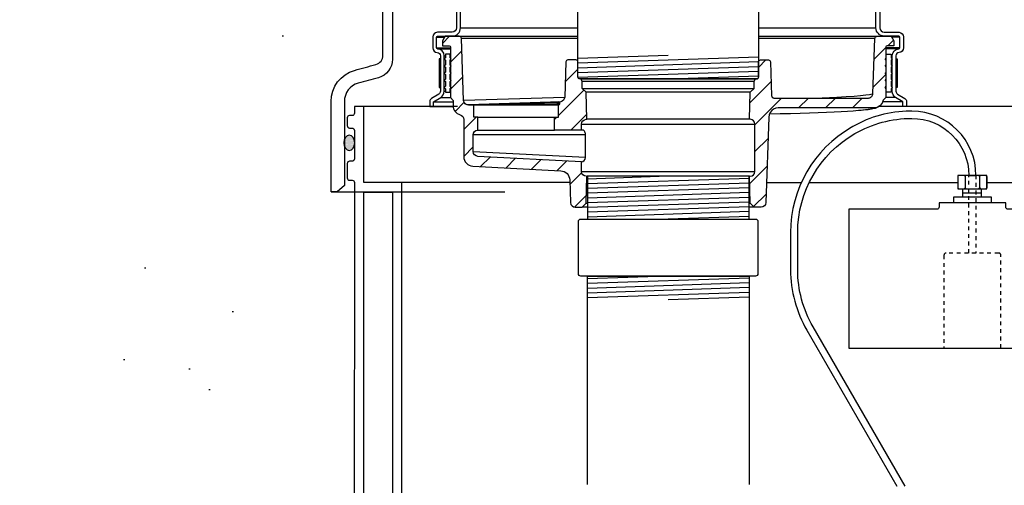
# Model space of a CAD drawing. Extents: x -169 to 7270, y -140 to 2984.
# Tile 613 of 656: x 6713 to 6739, y 959 to 971. Entities that reach past the tile are written whole.
import ezdxf

# ---------------------------------------------------------------- set-up
doc = ezdxf.new("R2010")
doc.units = 0
doc.header["$MEASUREMENT"] = 0
doc.header["$PDSIZE"] = 1
doc.linetypes.add('HIDDEN5', pattern=[0.05, 0.025, -0.025])
doc.layers.get('DEFPOINTS').update_dxf_attribs({"linetype": 'CONTINUOUS'})
for name, color, linetype in [('DIM', 3, 'CONTINUOUS'), ('FRP-SUMP', 2, 'CONTINUOUS'), ('GALV-4-PIPE', 4, 'CONTINUOUS'), ('MULTI-PORT-SPILL-BUCKET', 1, 'CONTINUOUS'), ('MULTI-PORT-SPILL-BUCKET-HATCH', 7, 'CONTINUOUS'), ('MULTI-PORT-SPILL-BUCKET-SHROUD', 1, 'CONTINUOUS'), ('PEAGRAVEL-HATCH', 3, 'CONTINUOUS'), ('PROBE', 2, 'CONTINUOUS'), ('THREADED-ADAPTOR', 4, 'CONTINUOUS')]:
    doc.layers.add(name, color=color, linetype=linetype)
doc.styles.add('SIMPLEX', font='simplex')
doc.dimstyles.new('DIM64', dxfattribs={"dimscale": 64, "dimtxt": 0.09375, "dimasz": 0.09375, "dimexe": 0.0625, "dimexo": 0.0625, "dimgap": 0.046875, "dimtad": 1, "dimdec": 4, "dimzin": 3, "dimdsep": 46, "dimlunit": 4, "dimtxsty": 'SIMPLEX', "dimcen": 0, "dimclrd": 256, "dimclre": 256, "dimclrt": 256, "dimadec": 0, "dimazin": 0, "dimtfac": 1, "dimtdec": 4, "dimtmove": 0, "dimatfit": 3, "dimfxl": 1, "dimfrac": 2, "dimtolj": 1, "dimtzin": 0, "dimarcsym": 0})
pattern_1 = [(45, (-1108.26194, -220.5046), (-0.35355339, 0.35355339), [])]

# ---------------------------------------------------------------- blocks, each defined once
blk = doc.blocks.new('*D74')
at = {"layer": 'DEFPOINTS', "color": 0, "transparency": 16777216}
for p in [(7015.7, 978.296), (6391.694, 978.015), (6391.694, 700.523)]:
    blk.add_point(p, dxfattribs=at)
at = {"layer": 'DIM', "lineweight": -2, "transparency": 16777216}
for p, q in [((7015.7, 974.296), (7015.7, 696.523)), ((6391.694, 974.015), (6391.694, 696.523)), ((7009.7, 700.523), (6397.694, 700.523))]:
    blk.add_line(p, q, dxfattribs=at)
at = {"layer": 'DIM', "transparency": 16777216}
for points in [[(6397.694, 701.523), (6397.694, 699.523), (6391.694, 700.523)], [(7009.7, 701.523), (7009.7, 699.523), (7015.7, 700.523)]]:
    blk.add_solid(points, dxfattribs=at)
at = {"layer": 'DIM', "transparency": 16777216, "insert": (6703.697, 708.095), "char_height": 6, "attachment_point": 5, "style": 'SIMPLEX'}
blk.add_mtext('\\A1;52\'-0" (F.V. TANK SLAB)', dxfattribs=at)

msp = doc.modelspace()

# ---------------------------------------------------------------- hatches: boundary and pattern name
at = {"layer": 'FRP-SUMP'}
h = msp.add_hatch(color=256, dxfattribs=at)
edge = h.paths.add_edge_path()
edge.add_ellipse((6721.3141, 967.75721), major_axis=(0, 0.2), ratio=0.72085956, start_angle=-71.031832, end_angle=77.321789, ccw=False)
edge.add_line((6721.45045, 967.82221), (6721.45045, 967.6922))
edge.add_ellipse((6721.3141, 967.75721), major_axis=(0, 0.2), ratio=0.72085956, start_angle=102.678211, end_angle=251.031832, ccw=False)
edge.add_line((6721.17345, 967.71331), (6721.17345, 967.8011))
at = {"layer": 'MULTI-PORT-SPILL-BUCKET-HATCH', "linetype": 'Continuous'}
h = msp.add_hatch(dxfattribs=at)
h.set_pattern_fill('LINE', color=256, scale=4, angle=45, style=0)
h.set_pattern_definition(pattern_1)
edge = h.paths.add_edge_path()
edge.add_arc((6727.5442, 967.00036), 0.125, 180, 270, ccw=False)
edge.add_line((6727.4192, 967.00036), (6727.4192, 967.25959))
edge.add_line((6727.4192, 967.25959), (6724.69434, 967.40025))
edge.add_arc((6724.70079, 967.52508), 0.125, 180, 267.044976, ccw=False)
edge.add_line((6724.57579, 967.52508), (6724.57579, 967.96879))
edge.add_arc((6724.70079, 967.96879), 0.125, 94.525391, 180, ccw=False)
edge.add_line((6724.69092, 968.0934), (6724.69084, 968.43256))
edge.add_line((6724.69084, 968.43256), (6724.58964, 968.43256))
edge.add_line((6724.58964, 968.43256), (6724.58964, 968.74577))
edge.add_line((6724.58964, 968.74577), (6724.45114, 968.74577))
edge.add_line((6724.45114, 968.74577), (6724.45114, 968.7511))
edge.add_line((6724.45114, 968.7511), (6724.45114, 968.75216))
edge.add_line((6724.45114, 968.75216), (6724.41812, 968.75536))
edge.add_line((6724.41812, 968.75536), (6724.38829, 968.76708))
edge.add_line((6724.38829, 968.76708), (6724.36166, 968.78519))
edge.add_line((6724.36166, 968.78519), (6724.34142, 968.81075))
edge.add_line((6724.34142, 968.81075), (6724.32757, 968.84058))
edge.add_line((6724.32757, 968.84058), (6724.32224, 968.87254))
edge.add_line((6724.32224, 968.87254), (6724.2658, 970.50181))
edge.add_arc((6724.20313, 970.49943), 0.06272, 2.173434, 90.189466)
edge.add_line((6724.20292, 970.56215), (6723.83539, 970.56215))
edge.add_line((6723.83539, 970.56215), (6723.76295, 970.4375))
edge.add_line((6723.76295, 970.4375), (6723.76295, 970.31286))
edge.add_line((6723.76295, 970.31286), (6723.94263, 970.31286))
edge.add_arc((6723.94227, 970.28126), 0.03161, -0.643124, 89.356876, ccw=False)
edge.add_line((6723.97388, 970.2809), (6723.97388, 968.94498))
edge.add_line((6723.97388, 968.94498), (6724.04419, 968.87467))
edge.add_line((6724.04419, 968.87467), (6724.04419, 968.73618))
edge.add_arc((6724.29348, 968.73618), 0.24929, 180, 255.438151)
edge.add_arc((6724.20077, 968.3739), 0.12467, -0.457939, 76.061689, ccw=False)
edge.add_line((6724.32544, 968.37291), (6724.32544, 967.39321))
edge.add_arc((6724.57544, 967.39321), 0.25, 180, 266.995515)
edge.add_line((6724.56233, 967.14356), (6726.87612, 967.02212))
edge.add_arc((6726.86301, 966.77246), 0.25, 1.999992, 86.995515, ccw=False)
edge.add_line((6727.11286, 966.78118), (6727.13373, 966.18349))
edge.add_arc((6727.25865, 966.18785), 0.125, 182, 270)
edge.add_line((6727.25865, 966.06285), (6727.43949, 966.06285))
edge.add_line((6727.43949, 966.06285), (6727.54235, 966.16572))
edge.add_line((6727.54235, 966.16572), (6727.56445, 966.87536))
h = msp.add_hatch(dxfattribs=at)
h.set_pattern_fill('LINE', color=256, scale=4, angle=45, style=0)
h.set_pattern_definition([(45, (-1244.06447, -192.00985), (-0.35355339, 0.35355339), [])])
edge = h.paths.add_edge_path()
edge.add_line((6735.42695, 968.94556), (6735.3567, 968.87536))
edge.add_line((6735.3567, 968.87536), (6735.32561, 968.796))
edge.add_line((6735.32561, 968.796), (6735.26976, 968.7317))
edge.add_line((6735.26976, 968.7317), (6735.19563, 968.6899))
edge.add_line((6735.19563, 968.6899), (6735.11171, 968.67538))
edge.add_line((6735.11171, 968.67538), (6732.59559, 968.67538))
edge.add_line((6732.59559, 968.67538), (6732.53204, 968.66703))
edge.add_line((6732.53204, 968.66703), (6732.47293, 968.64304))
edge.add_line((6732.47293, 968.64304), (6732.42184, 968.60509))
edge.add_line((6732.42184, 968.60509), (6732.38222, 968.55534))
edge.add_line((6732.38222, 968.55534), (6732.35628, 968.49715))
edge.add_line((6732.35628, 968.49715), (6732.34575, 968.43396))
edge.add_line((6732.34575, 968.43396), (6732.26716, 966.18349))
edge.add_arc((6732.14224, 966.18785), 0.125, 270, 358, ccw=False)
edge.add_line((6732.14224, 966.06285), (6731.9614, 966.06285))
edge.add_line((6731.9614, 966.06285), (6731.85854, 966.16572))
edge.add_line((6731.85854, 966.16572), (6731.83644, 966.87536))
edge.add_line((6731.83644, 966.87536), (6731.8567, 966.87536))
edge.add_arc((6731.8567, 967.00036), 0.125, 270, 360)
edge.add_line((6731.9817, 967.00036), (6731.9817, 968.25036))
edge.add_arc((6731.8567, 968.25036), 0.125, 0, 90)
edge.add_line((6731.8567, 968.37536), (6731.83644, 968.37536))
edge.add_line((6731.83644, 968.37536), (6731.85864, 969.08826))
edge.add_line((6731.85864, 969.08826), (6731.95824, 969.18786))
edge.add_line((6731.95824, 969.18786), (6731.95824, 969.37536))
edge.add_line((6731.95824, 969.37536), (6731.99433, 969.43786))
edge.add_line((6731.99433, 969.43786), (6732.02544, 969.43786))
edge.add_arc((6732.02545, 969.48786), 0.05, 269.996427, 360.000659)
edge.add_line((6732.07545, 969.48786), (6732.07545, 969.88786))
edge.add_arc((6732.12544, 969.88786), 0.05, 89.996427, 180.000659, ccw=False)
edge.add_line((6732.12545, 969.93786), (6732.33966, 969.93786))
edge.add_arc((6732.33966, 969.88786), 0.05, 1.99832, 90.004096, ccw=False)
edge.add_line((6732.38963, 969.88961), (6732.42093, 968.99342))
edge.add_line((6732.42093, 968.99342), (6732.42138, 968.98783))
edge.add_line((6732.42138, 968.98783), (6732.42236, 968.9823))
edge.add_line((6732.42236, 968.9823), (6732.42541, 968.97266))
edge.add_line((6732.42541, 968.97266), (6732.43003, 968.96366))
edge.add_line((6732.43003, 968.96366), (6732.4361, 968.95558))
edge.add_line((6732.4361, 968.95558), (6732.44343, 968.94862))
edge.add_line((6732.44343, 968.94862), (6732.45182, 968.943))
edge.add_line((6732.45182, 968.943), (6732.46104, 968.93886))
edge.add_line((6732.46104, 968.93886), (6732.47082, 968.93633))
edge.add_line((6732.47082, 968.93633), (6732.48089, 968.93548))
edge.add_line((6732.48089, 968.93548), (6734.9604, 968.93548))
edge.add_line((6734.9604, 968.93548), (6734.972, 968.93602))
edge.add_line((6734.972, 968.93602), (6734.9835, 968.93763))
edge.add_line((6734.9835, 968.93763), (6735.00379, 968.94327))
edge.add_line((6735.00379, 968.94327), (6735.02287, 968.95221))
edge.add_line((6735.02287, 968.95221), (6735.04016, 968.96426))
edge.add_line((6735.04016, 968.96426), (6735.0552, 968.97903))
edge.add_line((6735.0552, 968.97903), (6735.06753, 968.99613))
edge.add_line((6735.06753, 968.99613), (6735.07684, 969.01504))
edge.add_line((6735.07684, 969.01504), (6735.08281, 969.03526))
edge.add_line((6735.08281, 969.03526), (6735.08533, 969.05619))
edge.add_line((6735.08533, 969.05619), (6735.13584, 970.50254))
edge.add_arc((6735.1983, 970.50036), 0.0625, 90, 178, ccw=False)
edge.add_line((6735.1983, 970.56286), (6735.56578, 970.56286))
edge.add_line((6735.56578, 970.56286), (6735.63795, 970.43786))
edge.add_line((6735.63795, 970.43786), (6735.63795, 970.31286))
edge.add_line((6735.63795, 970.31286), (6735.4582, 970.31286))
edge.add_arc((6735.4582, 970.28161), 0.03125, 90, 180)
edge.add_line((6735.42695, 970.28161), (6735.42695, 968.94556))
h = msp.add_hatch(dxfattribs=at)
h.set_pattern_fill('LINE', color=256, scale=4, angle=45, style=0)
h.set_pattern_definition(pattern_1)
h.paths.add_polyline_path([(6727.54225, 969.08826), (6727.44265, 969.18786), (6727.44265, 969.37536), (6727.40656, 969.43786), (6727.37545, 969.43786, -0.4142352), (6727.32545, 969.48786), (6727.32545, 969.88786, 0.4142352), (6727.27544, 969.93786), (6727.06123, 969.93786, 0.40405554), (6727.01126, 969.88961), (6726.9792, 968.9717, -0.37830961), (6726.86237, 968.83703, 0.30262283), (6726.84315, 968.80819), (6726.84315, 968.77595, -0.41421356), (6726.8119, 968.7447), (6726.8119, 968.43256), (6726.7107, 968.43256), (6726.71061, 968.0934), (6727.4192, 968.09379), (6727.4192, 968.25036, -0.41421356), (6727.5442, 968.37536), (6727.56445, 968.37536)])
at = {"layer": 'PEAGRAVEL-HATCH'}
h = msp.add_hatch(dxfattribs=at)
h.set_pattern_fill('AR-SAND', color=256, scale=7.5, style=0)
h.set_pattern_definition([(37.5, (6695.749, 961.794), (-0.4725, 14.451), [0, -11.4, 0, -12.75, 0, -12.1875]), (7.5, (6695.749, 961.794), (13.273, 21.166), [0, -6.15, 0, -10.275, 0, -3.9375]), (327.5, (6686.524, 961.794), (23.356, 0.0424), [0, -3.75, 0, -13.5, 0, -17.625]), (317.5, (6686.524, 961.794), (22.546, 6.583), [0, -1.875, 0, -8.85, 0, -10.125])])
h.paths.add_polyline_path([(6695.74875, 977.91283), (6717.10045, 977.91283), (6717.10045, 961.79407), (6695.74875, 961.79407)])
h = msp.add_hatch(dxfattribs=at)
h.set_pattern_fill('AR-SAND', color=256, scale=7.5, style=0)
h.set_pattern_definition([(37.5, (6717.1, 961.794), (-0.472, 14.451), [0, -11.4, 0, -12.75, 0, -12.1875]), (7.5, (6717.1, 961.794), (13.273, 21.166), [0, -6.15, 0, -10.275, 0, -3.9375]), (327.5, (6707.875, 961.794), (23.356, 0.0424), [0, -3.75, 0, -13.5, 0, -17.625]), (317.5, (6707.875, 961.794), (22.546, 6.583), [0, -1.875, 0, -8.85, 0, -10.125])])
h.paths.add_polyline_path([(6721.8892, 973.02355), (6721.9192, 973.20603, 0.0672126), (6721.90129, 973.33865), (6721.7448, 973.90753, -0.29327684), (6721.80506, 974.10089), (6722.43552, 974.62992, 0.20935884), (6722.50229, 974.76471), (6717.17514, 974.76471), (6717.10045, 974.76471), (6717.10045, 961.79407), (6721.44871, 961.79407), (6721.45036, 966.47039), (6720.83504, 966.47039), (6720.83517, 966.63109), (6720.83517, 968.84474, -0.3360158), (6721.45506, 969.663, -0.00313047), (6722.01511, 969.81672, 0.33950342), (6722.20045, 970.05822), (6722.20045, 972.27355), (6722.01295, 972.27355), (6721.9192, 972.27355), (6721.9192, 972.39855), (6721.8892, 972.39855)])
h = msp.add_hatch(dxfattribs=at)
h.set_pattern_fill('AR-SAND', color=256, scale=7.5, style=0)
h.set_pattern_definition([(37.5, (6719.552, 970.554), (-0.472, 14.451), [0, -11.4, 0, -12.75, 0, -12.1875]), (7.5, (6719.552, 970.554), (13.273, 21.166), [0, -6.15, 0, -10.275, 0, -3.9375]), (327.5, (6710.327, 970.554), (23.356, 0.042), [0, -3.75, 0, -13.5, 0, -17.625]), (317.5, (6710.327, 970.554), (22.546, 6.583), [0, -1.875, 0, -8.85, 0, -10.125])])
h.paths.add_polyline_path([(6722.20045, 972.27355), (6722.01295, 972.27355), (6721.9192, 972.27355), (6721.9192, 972.39855), (6721.8892, 972.39855), (6721.8892, 973.02355), (6721.9192, 973.20603, 0.0672126), (6721.90129, 973.33865), (6721.7448, 973.90753, -0.29327684), (6721.80506, 974.10089), (6722.43552, 974.62992, 0.20935884), (6722.50229, 974.76471), (6717.17514, 974.76471), (6717.10045, 974.76471), (6717.10045, 961.79407), (6721.44871, 961.79407), (6721.45036, 966.47039), (6720.83504, 966.47039), (6720.83517, 966.63109), (6720.83517, 968.84474, -0.3360158), (6721.45506, 969.663, -0.00313047), (6722.01511, 969.81672, 0.33950342), (6722.20045, 970.05822)])
h = msp.add_hatch(dxfattribs=at)
h.set_pattern_fill('AR-SAND', color=256, scale=7.5, style=0)
h.set_pattern_definition([(37.5, (6695.749, 935.266), (-0.4725, 14.451), [0, -11.4, 0, -12.75, 0, -12.1875]), (7.5, (6695.749, 935.266), (13.273, 21.166), [0, -6.15, 0, -10.275, 0, -3.9375]), (327.5, (6686.524, 935.266), (23.356, 0.0424), [0, -3.75, 0, -13.5, 0, -17.625]), (317.5, (6686.524, 935.266), (22.546, 6.583), [0, -1.875, 0, -8.85, 0, -10.125])])
h.paths.add_polyline_path([(6721.44697, 956.87655), (6721.44871, 961.79407), (6695.74875, 961.79407), (6695.74875, 935.26576), (6713.74768, 935.26576), (6713.74768, 935.66295), (6713.88381, 935.66295), (6713.88381, 935.86441), (6713.9343, 935.86441, 0.35187469), (6713.9488, 935.87606, 1.2395574), (6713.88381, 935.83258, 0.55331901), (6713.95223, 935.75995, -0.12410592), (6713.9488, 935.87606, -0.35188118), (6713.9343, 935.86441), (6713.94653, 935.86441, -0.82397142), (6714.41282, 935.87606, 0.3518816), (6714.42732, 935.86441), (6714.47781, 935.86441), (6714.47781, 935.66208), (6715.00083, 935.69865), (6715.00083, 936.11154), (6715.12458, 936.11154), (6715.12458, 937.00873), (6715.74333, 937.00873), (6715.74333, 942.02093, 0.41421356), (6715.99333, 942.27093), (6715.99333, 943.80734), (6715.85987, 943.80734, -0.41421356), (6715.60987, 944.05734), (6715.60987, 944.45569), (6714.87334, 945.77093), (6715.10987, 945.77093), (6715.99333, 945.77093), (6715.99333, 953.39639, -0.33671624), (6717.23722, 955.03406, -0.00822165)])

# ---------------------------------------------------------------- linework, layer by layer
at = {"layer": 'FRP-SUMP', "color": 7, "linetype": 'Continuous'}
for p, q in [((6724.15753, 968.71159), (6721.70045, 968.71159)), ((6740.15753, 968.71159), (6735.35548, 968.71159)), ((6727.11529, 966.71159), (6722.70045, 966.71159)), ((6732.2856, 966.71159), (6733.20165, 966.71159)), ((6733.40871, 966.71159), (6737.32023, 966.71159)), ((6738.08066, 966.71159), (6743.11529, 966.71159))]:
    msp.add_line(p, q, dxfattribs=at)
at = {"layer": 'FRP-SUMP'}
msp.add_lwpolyline([(6721.55007, 969.32614, 0.33616492), (6721.18517, 968.84474), (6721.18517, 966.63109), (6720.99366, 966.47039), (6720.83504, 966.47039), (6720.83517, 966.63109), (6720.83517, 968.84474, -0.33616492), (6721.4555, 969.66312, -0.00312802), (6722.01511, 969.81672, 0.33950342), (6722.20045, 970.05822), (6722.20045, 973.34109), (6722.45017, 973.34109), (6722.45017, 969.95415, -0.33985649), (6722.07889, 969.471, 0.00350371)], format="xyb", close=True, dxfattribs=at)
for points in [[(6722.70045, 956.57108), (6722.70045, 966.71159), (6721.70045, 966.71159), (6721.70045, 968.71159), (6721.45045, 968.71159), (6721.45045, 968.53471, -0.41421356), (6721.39045, 968.47471), (6721.32045, 968.47471, 0.41421356), (6721.26045, 968.41471), (6721.26045, 968.20909, 0.41421356), (6721.32295, 968.14659), (6721.38545, 968.14659, -0.38676832), (6721.45045, 968.08409), (6721.45045, 967.33409, -0.38676832), (6721.38545, 967.27159), (6721.32295, 967.27159, 0.41421356), (6721.26045, 967.20909), (6721.26045, 966.83409, 0.41421356), (6721.32295, 966.77159), (6721.39045, 966.77159, -0.41421356), (6721.45045, 966.71159), (6721.44697, 956.87655, 0.00822165)], [(6721.70045, 956.65861), (6721.70045, 966.46159), (6722.45045, 966.46159), (6722.45045, 956.74136, 0.01036772)]]:
    msp.add_lwpolyline(points, format="xyb", dxfattribs=at)
at = {"layer": 'FRP-SUMP', "linetype": 'Continuous'}
msp.add_lwpolyline([(6736.82545, 966.17671), (6736.82545, 966.06945, -0.41421356), (6736.76295, 966.00695), (6734.45064, 966.00695), (6734.45064, 962.35695), (6740.95025, 962.35695), (6740.95025, 966.00695), (6738.63795, 966.00695, -0.41421356), (6738.57545, 966.06945), (6738.57545, 966.17671)], format="xyb", close=True, dxfattribs=at)
at = {"layer": 'FRP-SUMP', "extrusion": (0, 0, -1)}
msp.add_ellipse((6721.3141, 967.75721), major_axis=(0, 0.2), ratio=0.72085956, dxfattribs=at)
at = {"layer": 'GALV-4-PIPE', "color": 7}
for p, q in [((6727.32545, 969.98322), (6729.70045, 970.06321)), ((6727.32545, 969.85815), (6732.07545, 970.01814)), ((6727.32545, 969.73308), (6732.07545, 969.89307)), ((6727.32545, 969.608), (6732.07545, 969.768)), ((6727.32545, 969.48293), (6732.07545, 969.64293)), ((6729.70045, 969.43786), (6732.07545, 969.51786)), ((6729.70045, 964.24972), (6727.57545, 964.17815)), ((6731.82545, 964.19623), (6727.57545, 964.05307)), ((6731.82545, 964.07116), (6727.57545, 963.928)), ((6731.82545, 963.94609), (6727.57545, 963.80293)), ((6731.82545, 963.82102), (6727.57545, 963.67786)), ((6731.82545, 963.69594), (6729.70045, 963.62437))]:
    msp.add_line(p, q, dxfattribs=at)
at = {"layer": 'GALV-4-PIPE', "linetype": 'Continuous'}
msp.add_lwpolyline([(6727.32545, 969.48473), (6727.32545, 971.83511), (6732.07545, 971.83511), (6732.07545, 969.48473, -0.41421356), (6732.02857, 969.43786), (6727.37232, 969.43786, -0.41421356)], format="xyb", close=True, dxfattribs=at)
at = {"layer": 'GALV-4-PIPE'}
msp.add_lwpolyline([(6727.57545, 958.77124), (6727.57545, 964.24972), (6731.82545, 964.24972), (6731.82545, 958.77124)], dxfattribs=at)
at = {"layer": 'MULTI-PORT-SPILL-BUCKET', "color": 7, "linetype": 'Continuous'}
for p, q in [((6723.60857, 970.54004), (6723.82194, 970.54004)), ((6723.6254, 970.56286), (6727.32545, 970.56286)), ((6727.32545, 970.50254), (6724.26505, 970.50254)), ((6732.07545, 970.56286), (6735.77549, 970.56286)), ((6735.13584, 970.50254), (6732.07545, 970.50254)), ((6723.60857, 970.25879), (6723.97394, 970.25879)), ((6723.63486, 970.23374), (6723.97394, 970.23374)), ((6723.96544, 970.08786), (6723.97394, 970.08786)), ((6723.96544, 969.93161), (6723.97394, 969.93161)), ((6723.96544, 969.74411), (6723.97394, 969.74411)), ((6723.96544, 969.55661), (6723.97394, 969.55661)), ((6723.96544, 969.36911), (6723.97394, 969.36911)), ((6727.41761, 969.43786), (6731.99433, 969.43786)), ((6727.44265, 969.37536), (6731.95824, 969.37536)), ((6723.96544, 969.18161), (6723.97394, 969.18161)), ((6727.45352, 969.18786), (6731.95824, 969.18786)), ((6723.96544, 969.08786), (6723.97394, 969.08786)), ((6724.32212, 968.87593), (6726.97876, 968.95957)), ((6726.87338, 968.83943), (6724.45114, 968.75216)), ((6731.85864, 969.08826), (6727.54225, 969.08826)), ((6731.83644, 968.37536), (6727.56445, 968.37536)), ((6727.4192, 968.25036), (6731.9817, 968.25036)), ((6727.52482, 967.96915), (6724.57579, 967.96915)), ((6727.52482, 967.36909), (6724.57584, 967.52132)), ((6727.4192, 967.00036), (6731.9817, 967.00036)), ((6731.83644, 966.87536), (6727.56445, 966.87536)), ((6727.57545, 966.06285), (6727.43949, 966.06285)), ((6727.54235, 966.16572), (6727.57545, 966.16572)), ((6731.82545, 966.16572), (6731.85854, 966.16572)), ((6731.9614, 966.06285), (6731.82545, 966.06285))]:
    msp.add_line(p, q, dxfattribs=at)
at = {"layer": 'MULTI-PORT-SPILL-BUCKET', "color": 2, "linetype": 'Continuous'}
for p, q in [((6735.43545, 969.36911), (6735.42695, 969.36911)), ((6735.43545, 969.18161), (6735.42695, 969.18161)), ((6735.3567, 968.87536), (6735.35675, 968.87536))]:
    msp.add_line(p, q, dxfattribs=at)
at = {"layer": 'MULTI-PORT-SPILL-BUCKET', "linetype": 'Continuous'}
for p, q in [((6724.69084, 968.43256), (6726.7107, 968.43256)), ((6724.69092, 968.0934), (6726.71061, 968.09291))]:
    msp.add_line(p, q, dxfattribs=at)
for points in [[(6727.5442, 966.87536, -0.41421356), (6727.4192, 967.00036), (6727.4192, 967.25959), (6724.69434, 967.40025, -0.39918704), (6724.57579, 967.52508), (6724.57579, 967.96879, -0.3912647), (6724.69092, 968.0934), (6724.69084, 968.43256), (6724.58964, 968.43256), (6724.58964, 968.74577), (6724.45114, 968.74577), (6724.45114, 968.7511), (6724.45114, 968.75216), (6724.41812, 968.75536), (6724.38829, 968.76708), (6724.36166, 968.78519), (6724.34142, 968.81075), (6724.32757, 968.84058), (6724.32224, 968.87254), (6724.2658, 970.50181, 0.4041076), (6724.20292, 970.56215), (6723.83539, 970.56215), (6723.76295, 970.4375), (6723.76295, 970.31286), (6723.94263, 970.31286, -0.41421356), (6723.97388, 970.2809), (6723.97388, 968.94498), (6724.04419, 968.87467), (6724.04419, 968.73618, 0.34158774), (6724.2308, 968.4949, -0.34686572), (6724.32544, 968.37291), (6724.32544, 967.39321, 0.39893686), (6724.56233, 967.14356), (6726.87612, 967.02212, -0.38885624), (6727.11286, 966.78118), (6727.13373, 966.18349, 0.40402623), (6727.25865, 966.06285), (6727.43949, 966.06285), (6727.54235, 966.16572), (6727.56445, 966.87536)], [(6735.42695, 968.94556), (6735.3567, 968.87536), (6735.32561, 968.796), (6735.26976, 968.7317), (6735.19563, 968.6899), (6735.11171, 968.67538), (6732.59559, 968.67538), (6732.53204, 968.66703), (6732.47293, 968.64304), (6732.42184, 968.60509), (6732.38222, 968.55534), (6732.35628, 968.49715), (6732.34575, 968.43396), (6732.26716, 966.18349, -0.40402623), (6732.14224, 966.06285), (6731.9614, 966.06285), (6731.85854, 966.16572), (6731.83644, 966.87536), (6731.8567, 966.87536, 0.41421356), (6731.9817, 967.00036), (6731.9817, 968.25036, 0.41421356), (6731.8567, 968.37536), (6731.83644, 968.37536), (6731.85864, 969.08826), (6731.95824, 969.18786), (6731.95824, 969.37536), (6731.99433, 969.43786), (6732.02544, 969.43786, 0.4142352), (6732.07545, 969.48786), (6732.07545, 969.88786, -0.4142352), (6732.12545, 969.93786), (6732.33966, 969.93786, -0.40405554), (6732.38963, 969.88961), (6732.42093, 968.99342), (6732.42138, 968.98783), (6732.42236, 968.9823), (6732.42541, 968.97266), (6732.43003, 968.96366), (6732.4361, 968.95558), (6732.44343, 968.94862), (6732.45182, 968.943), (6732.46104, 968.93886), (6732.47082, 968.93633), (6732.48089, 968.93548), (6734.9604, 968.93548), (6734.972, 968.93602), (6734.9835, 968.93763), (6735.00379, 968.94327), (6735.02287, 968.95221), (6735.04016, 968.96426), (6735.0552, 968.97903), (6735.06753, 968.99613), (6735.07684, 969.01504), (6735.08281, 969.03526), (6735.08533, 969.05619), (6735.13584, 970.50254, -0.40402623), (6735.1983, 970.56286), (6735.56578, 970.56286), (6735.63795, 970.43786), (6735.63795, 970.31286), (6735.4582, 970.31286, 0.41421356), (6735.42695, 970.28161), (6735.42695, 968.94556)], [(6727.4192, 968.09379), (6727.4192, 968.25036, -0.41421356), (6727.5442, 968.37536), (6727.56445, 968.37536), (6727.54225, 969.08826), (6727.44265, 969.18786), (6727.44265, 969.37536), (6727.40656, 969.43786), (6727.37545, 969.43786, -0.4142352), (6727.32545, 969.48786), (6727.32545, 969.88786, 0.4142352), (6727.27544, 969.93786), (6727.06123, 969.93786, 0.40405554), (6727.01126, 969.88961), (6726.97879, 968.95996, -0.32549852), (6726.8757, 968.8395), (6726.87338, 968.83943, 0.4046463), (6726.84315, 968.80819), (6726.84315, 968.77595, -0.41421356), (6726.8119, 968.7447), (6724.58964, 968.74577)], [(6727.4192, 967.25959, 0.39700702), (6727.52482, 967.36909), (6727.52482, 967.96915), (6727.52482, 967.98087), (6727.52269, 968.00217), (6727.51843, 968.02241), (6727.51097, 968.04266), (6727.50245, 968.0597), (6727.49286, 968.07462), (6727.48221, 968.08527), (6727.47049, 968.09166), (6727.45877, 968.09379), (6727.4192, 968.09379), (6726.71061, 968.0934), (6726.7107, 968.43256), (6726.8119, 968.43256), (6726.8119, 968.7447)]]:
    msp.add_lwpolyline(points, format="xyb", dxfattribs=at)
at = {"layer": 'MULTI-PORT-SPILL-BUCKET', "color": 2, "linetype": 'Continuous'}
for points in [[(6723.96544, 969.36911), (6723.99669, 969.40036), (6723.96544, 969.43161), (6723.96544, 969.55661), (6723.99669, 969.58786), (6723.96544, 969.61911), (6723.96544, 969.74411), (6723.99669, 969.77536), (6723.96544, 969.80661), (6723.96544, 969.93161), (6723.99669, 969.96286), (6723.96544, 969.99411), (6723.96544, 970.08786), (6723.84044, 970.08786), (6723.84044, 969.99411), (6723.80919, 969.96286), (6723.84044, 969.93161), (6723.84044, 969.80661), (6723.80919, 969.77536), (6723.84044, 969.74411), (6723.84044, 969.61911), (6723.80919, 969.58786), (6723.84044, 969.55661), (6723.84044, 969.43161), (6723.80919, 969.40036), (6723.84044, 969.36911), (6723.84044, 969.24411), (6723.80919, 969.21286), (6723.84044, 969.18161), (6723.84044, 969.08786), (6723.96544, 969.08786), (6723.96544, 969.18161), (6723.99669, 969.21286), (6723.96544, 969.24411)], [(6735.43545, 969.36911), (6735.4042, 969.40036), (6735.43545, 969.43161), (6735.43545, 969.55661), (6735.4042, 969.58786), (6735.43545, 969.61911), (6735.43545, 969.74411), (6735.4042, 969.77536), (6735.43545, 969.80661), (6735.43545, 969.93161), (6735.4042, 969.96286), (6735.43545, 969.99411), (6735.43545, 970.08786), (6735.56045, 970.08786), (6735.56045, 969.99411), (6735.5917, 969.96286), (6735.56045, 969.93161), (6735.56045, 969.80661), (6735.5917, 969.77536), (6735.56045, 969.74411), (6735.56045, 969.61911), (6735.5917, 969.58786), (6735.56045, 969.55661), (6735.56045, 969.43161), (6735.5917, 969.40036), (6735.56045, 969.36911), (6735.56045, 969.24411), (6735.5917, 969.21286), (6735.56045, 969.18161), (6735.56045, 969.08786), (6735.43545, 969.08786), (6735.43545, 969.18161), (6735.4042, 969.21286), (6735.43545, 969.24411)]]:
    msp.add_lwpolyline(points, close=True, dxfattribs=at)
at = {"layer": 'MULTI-PORT-SPILL-BUCKET', "color": 7, "linetype": 'Continuous'}
for points in [[(6735.08511, 969.05438), (6735.06036, 969.03885), (6734.99752, 969.02348), (6734.8973, 969.00834), (6734.76057, 968.99359), (6734.58738, 968.97929), (6734.37879, 968.96549), (6734.13717, 968.95234), (6733.74849, 968.93552)], [(6726.84315, 968.80819), (6726.78498, 968.80629), (6724.45114, 968.74577)], [(6726.84315, 968.77595), (6726.78491, 968.77595), (6724.58964, 968.74577)], [(6735.10986, 968.67531), (6735.11099, 968.67359), (6735.08414, 968.65768), (6735.01763, 968.64147), (6734.91224, 968.62551), (6734.81585, 968.6146), (6734.70075, 968.60392), (6734.56736, 968.59349), (6734.41616, 968.58337), (6734.24773, 968.57358), (6734.06266, 968.56417), (6733.86164, 968.55516), (6733.64539, 968.5466), (6733.41472, 968.53851), (6733.17047, 968.53092), (6732.91352, 968.52386), (6732.64482, 968.51736), (6732.36535, 968.51143)], [(6734.94365, 968.62734), (6734.91802, 968.6242), (6734.89128, 968.6211), (6734.83397, 968.61494), (6734.77062, 968.60894), (6734.74415, 968.60668), (6734.70075, 968.60392)], [(6735.26976, 968.7317), (6735.25919, 968.72341), (6735.24245, 968.71091), (6735.22701, 968.70094), (6735.21034, 968.69158), (6735.1952, 968.6842), (6735.17745, 968.67664), (6735.16114, 968.67062), (6735.13947, 968.66366), (6735.11852, 968.65792), (6735.08324, 968.64978), (6735.04659, 968.64269), (6735.00526, 968.63575), (6734.95826, 968.62925), (6734.95058, 968.62832), (6734.94365, 968.62734), (6734.92749, 968.62587), (6734.91224, 968.62551)]]:
    msp.add_lwpolyline(points, dxfattribs=at)
msp.add_lwpolyline([(6726.81752, 968.83759), (6726.8152, 968.83752, 0.4046463), (6726.78498, 968.80629), (6726.78491, 968.77595, -0.41421356), (6726.75366, 968.7447)], format="xyb", dxfattribs=at)
at = {"layer": 'MULTI-PORT-SPILL-BUCKET-SHROUD', "color": 7, "linetype": 'Continuous'}
for p, q in [((6724.23794, 970.78379), (6727.32545, 970.78379)), ((6732.07545, 970.78379), (6735.16295, 970.78379)), ((6735.79232, 970.54004), (6735.57895, 970.54004)), ((6735.79232, 970.25879), (6735.42695, 970.25879)), ((6735.76603, 970.23374), (6735.42695, 970.23374)), ((6723.81044, 970.04662), (6723.84044, 970.04662)), ((6723.96544, 969.99411), (6723.97393, 969.99411)), ((6735.43545, 970.08786), (6735.42695, 970.08786)), ((6735.43545, 969.99411), (6735.42696, 969.99411)), ((6735.59045, 970.04662), (6735.56045, 970.04662)), ((6723.96544, 969.80661), (6723.97394, 969.80661)), ((6723.96544, 969.61911), (6723.97394, 969.61911)), ((6735.43545, 969.80661), (6735.42695, 969.80661)), ((6735.43545, 969.61911), (6735.42695, 969.61911)), ((6723.96544, 969.43161), (6723.97394, 969.43161)), ((6735.43545, 969.43161), (6735.42695, 969.43161)), ((6723.71047, 969.21286), (6723.70544, 969.21286)), ((6723.81044, 969.11522), (6723.84044, 969.11522)), ((6723.96544, 969.24411), (6723.97394, 969.24411)), ((6735.43545, 969.24411), (6735.42695, 969.24411)), ((6735.59045, 969.11522), (6735.56045, 969.11522)), ((6735.69042, 969.21286), (6735.69545, 969.21286)), ((6723.719, 968.95066), (6723.97394, 968.95066)), ((6735.43545, 969.08786), (6735.42695, 969.08786)), ((6735.68189, 968.95066), (6735.42695, 968.95066)), ((6723.53044, 968.83817), (6724.04419, 968.83817)), ((6723.53044, 968.71286), (6724.04528, 968.71286)), ((6735.87045, 968.71286), (6735.24506, 968.71286)), ((6735.87045, 968.83817), (6735.34213, 968.83817))]:
    msp.add_line(p, q, dxfattribs=at)
at = {"layer": 'MULTI-PORT-SPILL-BUCKET-SHROUD', "color": 1, "linetype": 'Continuous'}
for points in [[(6724.13794, 971.34092), (6724.13794, 970.78379, -0.41421356), (6724.01919, 970.66504), (6723.63003, 970.66504, 0.38409502), (6723.50857, 970.54358), (6723.50857, 970.25521, 0.38057787), (6723.62851, 970.13394, -0.39570541), (6723.71044, 970.04662), (6723.71044, 969.11467, -0.26412454), (6723.6673, 969.03626), (6723.47921, 968.92405, 0.26412454), (6723.43044, 968.84172), (6723.43044, 968.71286), (6723.53044, 968.71286), (6723.53044, 968.83817)], [(6723.53044, 968.83817), (6723.719, 968.95066, 0.26412454), (6723.81044, 969.11522), (6723.81044, 970.04662, 0.39570541), (6723.63486, 970.23374, -0.36364842), (6723.60857, 970.25879), (6723.60857, 970.54004, -0.35077115), (6723.63357, 970.56504), (6724.01919, 970.56504, 0.41421356), (6724.23794, 970.78379), (6724.23794, 971.34092, 0.26853007)]]:
    msp.add_lwpolyline(points, format="xyb", dxfattribs=at)
at = {"layer": 'MULTI-PORT-SPILL-BUCKET-SHROUD', "linetype": 'Continuous'}
for points in [[(6735.87045, 968.83817), (6735.68189, 968.95066, -0.26412454), (6735.59045, 969.11522), (6735.59045, 970.04662, -0.39570541), (6735.76603, 970.23374, 0.36364842), (6735.79232, 970.25879), (6735.79232, 970.54004, 0.35077115), (6735.76732, 970.56504), (6735.3817, 970.56504, -0.41421356), (6735.16295, 970.78379), (6735.16295, 971.34092, -0.26853007)], [(6735.26295, 971.34092), (6735.26295, 970.78379, 0.41421356), (6735.3817, 970.66504), (6735.77086, 970.66504, -0.38409502), (6735.89232, 970.54358), (6735.89232, 970.25521, -0.38057787), (6735.77238, 970.13394, 0.39570541), (6735.69045, 970.04662), (6735.69045, 969.11467, 0.26412454), (6735.73359, 969.03626), (6735.92168, 968.92405, -0.26412454), (6735.97045, 968.84172), (6735.97045, 968.71286), (6735.87045, 968.71286), (6735.87045, 968.83817)]]:
    msp.add_lwpolyline(points, format="xyb", dxfattribs=at)
at = {"layer": 'MULTI-PORT-SPILL-BUCKET-SHROUD', "color": 7, "linetype": 'Continuous'}
for points in [[(6723.70544, 969.96286), (6723.68044, 969.96286), (6723.68044, 969.21286), (6723.70544, 969.21286), (6723.70544, 969.96286), (6723.7067, 969.96286), (6723.71047, 969.96286)], [(6735.69545, 969.96286), (6735.72045, 969.96286), (6735.72045, 969.21286), (6735.69545, 969.21286), (6735.69545, 969.96286), (6735.69419, 969.96286), (6735.69042, 969.96286)]]:
    msp.add_lwpolyline(points, dxfattribs=at)
at = {"layer": 'PEAGRAVEL-HATCH'}
msp.add_line((6720.83504, 966.47039), (6725.40646, 966.47039), dxfattribs=at)
at = {"layer": 'PROBE'}
for p, q in [((6737.6067, 966.89977), (6737.6067, 966.89977)), ((6737.6067, 966.89977), (6737.6067, 966.89977)), ((6737.45098, 966.33836), (6737.45098, 966.54958)), ((6737.93982, 966.33836), (6737.93982, 966.54958))]:
    msp.add_line(p, q, dxfattribs=at)
at = {"layer": 'PROBE', "color": 7}
msp.add_line((6737.45098, 966.44397), (6737.93982, 966.44397), dxfattribs=at)
at = {"layer": 'PROBE'}
msp.add_lwpolyline([(6735.9323, 958.71968), (6733.50862, 962.91761, -0.1316525), (6733.1067, 964.41761), (6733.1067, 965.39977, -0.26794919), (6734.6067, 967.99785, -0.1316525), (6736.1067, 968.39977), (6736.1067, 968.39977, -0.41421356), (6737.6067, 966.89977), (6737.6067, 966.89977), (6737.7942, 966.89977, 0.41421356), (6736.1067, 968.58727), (6736.05645, 968.58727, 0.1316525), (6734.55645, 968.18535), (6734.51295, 968.16023, 0.26794919), (6732.9192, 965.39977), (6732.9192, 964.41761, 0.1316525), (6733.34624, 962.82386), (6735.71579, 958.71968)], format="xyb", dxfattribs=at)
at = {"layer": 'PROBE', "color": 7}
for points in [[(6737.35148, 966.89977, 0.41421356), (6737.32023, 966.86852), (6737.32023, 966.58083, 0.41421356), (6737.35148, 966.54958)], [(6737.47909, 966.89977, -0.41421356), (6737.51034, 966.86852), (6737.51034, 966.58083, -0.41421356), (6737.47909, 966.54958)], [(6737.54159, 966.89977, 0.41421356), (6737.51034, 966.86852), (6737.51034, 966.58083, 0.41421356), (6737.54159, 966.54958)], [(6737.8593, 966.89977, -0.41421356), (6737.89055, 966.86852), (6737.89055, 966.58083, -0.41421356), (6737.8593, 966.54958)], [(6737.9218, 966.89977, 0.41421356), (6737.89055, 966.86852), (6737.89055, 966.58083, 0.41421356), (6737.9218, 966.54958)], [(6738.04941, 966.89977, -0.41421356), (6738.08066, 966.86852), (6738.08066, 966.58083, -0.41421356), (6738.04941, 966.54958)]]:
    msp.add_lwpolyline(points, format="xyb", dxfattribs=at)
at = {"layer": 'PROBE'}
msp.add_lwpolyline([(6738.08066, 966.89977), (6737.32023, 966.89977), (6737.32023, 966.54958), (6738.08066, 966.54958)], close=True, dxfattribs=at)
at = {"layer": 'PROBE', "color": 7, "linetype": 'HIDDEN5'}
msp.add_lwpolyline([(6737.7942, 966.89977), (6737.7942, 964.85695), (6737.6067, 964.85695), (6737.6067, 966.89977)], close=True, dxfattribs=at)
at = {"layer": 'PROBE'}
msp.add_lwpolyline([(6737.20865, 966.18086), (6737.20865, 966.33836), (6738.19224, 966.33836), (6738.19224, 966.17671)], dxfattribs=at)
at = {"layer": 'PROBE', "color": 7, "linetype": 'HIDDEN5'}
msp.add_lwpolyline([(6738.45045, 962.35695), (6738.45045, 964.79445, 0.41421356), (6738.38795, 964.85695), (6737.01295, 964.85695, 0.41421356), (6736.95045, 964.79445), (6736.95045, 962.35695), (6738.45045, 962.35695)], format="xyb", dxfattribs=at)
at = {"layer": 'PROBE', "linetype": 'Continuous'}
msp.add_arc((6738.04941, 966.58083), 0.03125, 270, 360, dxfattribs=at)
at = {"layer": 'THREADED-ADAPTOR', "color": 7}
for p, q in [((6729.70045, 966.87536), (6727.57545, 966.80378)), ((6731.82545, 966.82187), (6727.57545, 966.67871)), ((6731.82545, 966.69679), (6727.57545, 966.55364)), ((6731.82545, 966.57172), (6727.57545, 966.42857)), ((6731.82545, 966.44665), (6727.57545, 966.3035)), ((6731.82545, 966.32158), (6727.57545, 966.17843)), ((6731.82545, 966.19651), (6727.57545, 966.05336)), ((6731.82545, 966.07144), (6727.57545, 965.92829)), ((6731.82545, 965.94637), (6727.57545, 965.80322)), ((6731.82545, 965.8213), (6729.70045, 965.74972))]:
    msp.add_line(p, q, dxfattribs=at)
at = {"layer": 'THREADED-ADAPTOR', "linetype": 'Continuous'}
msp.add_lwpolyline([(6731.82545, 965.74972), (6731.82545, 966.87536), (6727.57545, 966.87536), (6727.57545, 965.74972)], dxfattribs=at)
msp.add_lwpolyline([(6731.99906, 964.24972), (6727.40183, 964.24972, -0.41421356), (6727.33933, 964.31222), (6727.33933, 965.68722, -0.41421356), (6727.40183, 965.74972), (6731.99906, 965.74972, -0.41421356), (6732.06156, 965.68722), (6732.06156, 964.31222, -0.41421356)], format="xyb", close=True, dxfattribs=at)

# ---------------------------------------------------------------- dimensions: what is measured, and where the dimension line sits
at = {"layer": 'DIM'}
dim = msp.add_linear_dim(base=(6391.69428, 700.52328), p1=(7015.70045, 978.29596), p2=(6391.69428, 978.01471), angle=180, text='<> (F.V. TANK SLAB)', dimstyle='DIM64', dxfattribs=at)
dim.commit()
dim.dimension.update_dxf_attribs({"geometry": '*D74', "text_midpoint": (6703.69736, 708.09471)})

doc.saveas('drawing.dxf')
